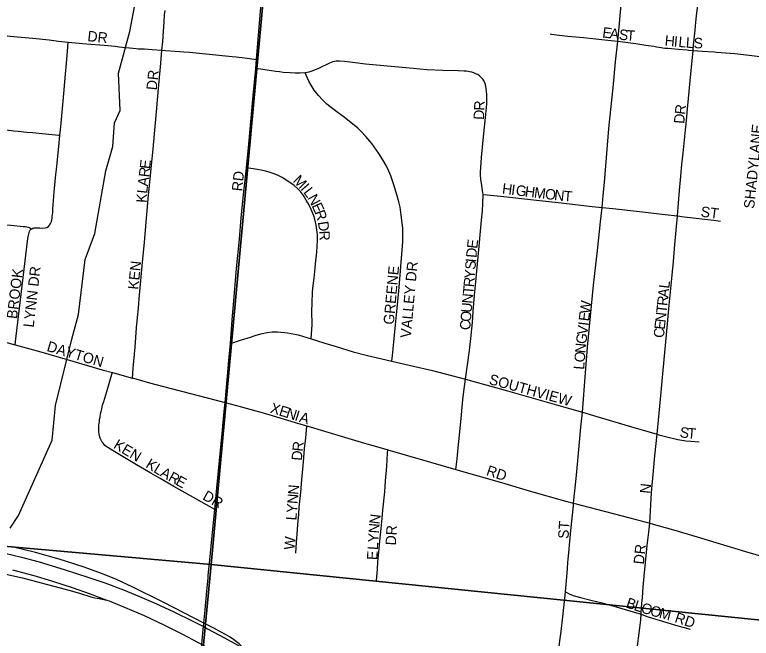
# Model space of a CAD drawing. Extents: x 1410790 to 1770854, y 448063 to 770588.
# Drawn here: x 1522235 to 1525761, y 635499 to 638485 of the extents above; entities that cross this region are included whole.
import ezdxf

# ---------------------------------------------------------------- set-up
doc = ezdxf.new("R2010")
doc.units = 0
for name, color, linetype in [('GM_X_City_Street', 7, 'Continuous'), ('GM_X_City_Street_Text', 7, 'Continuous'), ('GM_X_Interchange_Ramps', 7, 'Continuous'), ('GM_X_Minor_River', 7, 'Continuous'), ('GM_X_Section', 7, 'Continuous'), ('GM_X_US_Route', 7, 'Continuous')]:
    doc.layers.add(name, color=color, linetype=linetype)

msp = doc.modelspace()

# ---------------------------------------------------------------- linework, layer by layer
at = {"layer": 'GM_X_City_Street'}
for points in [[(1525482.8, 638314.2), (1525485.1, 638339.3), (1525492.4, 638410.8), (1525496.2, 638449.7), (1525499, 638478.8), (1525505.3, 638532.9), (1525513.2, 638613.2), (1525525.2, 638739.9), (1525549, 638972.7), (1525562.5, 639128.7), (1525586.6, 639346.8), (1525598.2, 639457.7), (1525612.4, 639621), (1525617.3, 639672.6)], [(1525121.7, 638357.7), (1525129.4, 638442.2), (1525151.1, 638680.2), (1525162.2, 638809.3), (1525169.4, 638891.9), (1525179.6, 638998.2), (1525191.2, 639117.9), (1525196.7, 639174.6)], [(1523392.3, 638271), (1523412.1, 638502.4), (1523431.7, 638697.8)], [(1522939.6, 638315.1), (1522939.6, 638315.5), (1522943.5, 638357.1), (1522946.9, 638406.1), (1522949.9, 638449.1), (1522952.8, 638484.6), (1522955.5, 638505.4)], [(1522040, 638398.4), (1522057.8, 638396.7), (1522152.3, 638388.1), (1522214.1, 638381.9), (1522266.3, 638377.2), (1522321.7, 638371.9), (1522399.9, 638363.8), (1522445.3, 638358.9), (1522491.8, 638354)], [(1524798.9, 638393.6), (1524805.3, 638392.5), (1524840.7, 638386.8), (1524883, 638382.6), (1524957.9, 638375), (1525016.5, 638368.9), (1525074.9, 638362.3), (1525121.7, 638357.7)], [(1522451.9, 637908.4), (1522455.7, 637948.7), (1522466.4, 638071), (1522477.9, 638200.3), (1522482.6, 638252), (1522487.8, 638309.7), (1522491.8, 638354)], [(1522491.8, 638354), (1522579.4, 638345.6), (1522664.1, 638338.3), (1522716, 638333.8), (1522735.2, 638331.7), (1522816.2, 638323.2), (1522826, 638321.6), (1522832.3, 638321.2), (1522838.4, 638321.3), (1522850.9, 638321.2), (1522857.2, 638321), (1522892.4, 638319), (1522939.6, 638315.1)], [(1525047.2, 637561.9), (1525052.4, 637619.9), (1525057.7, 637681.9), (1525076, 637900.8), (1525081.3, 637956.2), (1525099.2, 638134.3), (1525111.8, 638259.1), (1525121.7, 638357.7)], [(1525121.7, 638357.7), (1525146.5, 638355.2), (1525208.1, 638347.1), (1525246.9, 638341.3), (1525256.4, 638339.5), (1525282.1, 638335.5), (1525295, 638333.6), (1525307.9, 638331.7), (1525320.8, 638329.6), (1525346.4, 638324.8), (1525362.8, 638324.1), (1525411.7, 638319.8), (1525454.1, 638316.3), (1525460.7, 638315.8), (1525482.8, 638314.2)], [(1522798.7, 636745.3), (1522802.6, 636792.6), (1522811, 636893.9), (1522818.4, 636986.1), (1522823.3, 637034.8), (1522827.5, 637080.1), (1522831.2, 637124), (1522845.7, 637282), (1522855.7, 637396.5), (1522867.3, 637527.8), (1522874, 637603.1), (1522890.2, 637763.8), (1522898, 637841), (1522904.5, 637914.8), (1522913.7, 638019.1), (1522923.5, 638131.2), (1522934.2, 638253.6), (1522939.6, 638315.1)], [(1522939.6, 638315.1), (1522957.4, 638313.7), (1523002.8, 638310.3), (1523045.2, 638307.1), (1523071.3, 638304.8), (1523276.6, 638284.8), (1523295.8, 638282.7), (1523308.5, 638281.3), (1523324.5, 638279.2), (1523359.4, 638275), (1523392.3, 638271)], [(1525407.5, 637521.5), (1525417.5, 637643.2), (1525424, 637711.7), (1525429.2, 637767.2), (1525435.2, 637822.5), (1525444.8, 637917), (1525451.2, 637978.9), (1525455.9, 638034.4), (1525460.4, 638083.3), (1525468.9, 638168.5), (1525482.8, 638314.2)], [(1525482.8, 638314.2), (1525483.6, 638314.2), (1525525.9, 638311.1), (1525584.4, 638306.5), (1525594.1, 638305.7), (1525616.9, 638304.2), (1525682.3, 638299), (1525750.6, 638290.5), (1525841.6, 638279.2), (1525857.3, 638277.1)], [(1523388.6, 638227.7), (1523392.3, 638271)], [(1524477.1, 637624.7), (1524474.6, 637643.1), (1524471.4, 637667.5), (1524466.9, 637696.9), (1524465.5, 637717.7), (1524465.1, 637732.5), (1524465.8, 637753.4), (1524469, 637800.5), (1524474.2, 637850.7), (1524481.5, 637916.2), (1524489.4, 637992.1), (1524494.5, 638057.1), (1524495.1, 638080.1), (1524494.6, 638102.6), (1524492, 638129.3), (1524488.3, 638150.8), (1524482.6, 638165.9), (1524475.2, 638176.9), (1524467.2, 638186.3), (1524460.3, 638192.7), (1524451.8, 638197.9), (1524445.9, 638200.8), (1524438.6, 638204), (1524432.2, 638206.5), (1524424.1, 638209.1), (1524412.4, 638212), (1524398.3, 638214.1), (1524386.7, 638214.6), (1524358.5, 638216), (1524285.2, 638218.3), (1524210.3, 638221.4), (1524142.8, 638226.7), (1523913.9, 638248.7), (1523865.1, 638254.6), (1523813.1, 638261.3), (1523790.2, 638262.7), (1523773.8, 638261.9), (1523757.8, 638258.6), (1523742.6, 638252.8), (1523689.3, 638227.7), (1523662.3, 638216), (1523643.7, 638210), (1523626.3, 638206.9)], [(1523344.4, 637750.8), (1523344.6, 637752.8), (1523353.6, 637847.1), (1523377.4, 638097), (1523388.6, 638227.7)], [(1523626.3, 638206.9), (1523601.8, 638205.3), (1523578.2, 638205.2), (1523553.2, 638206.3), (1523520, 638208.9), (1523503.2, 638210.6), (1523484.5, 638213), (1523464.8, 638215.6), (1523412.5, 638223.9), (1523388.6, 638227.7)], [(1524040, 636825.6), (1524043.2, 636853.1), (1524047.1, 636885.6), (1524051.6, 636934.6), (1524058.1, 636999.7), (1524062.9, 637048.5), (1524068.7, 637113.7), (1524073.2, 637162.6), (1524082, 637257.2), (1524084.1, 637279.9), (1524090.6, 637358), (1524092.9, 637399.7), (1524093.6, 637436.3), (1524092.5, 637462.5), (1524085.7, 637524.4), (1524080.1, 637563.1), (1524074.5, 637588.2), (1524066.7, 637617.2), (1524050.1, 637670.8), (1524036.2, 637712.8), (1524026.4, 637736.4), (1524012.9, 637762.7), (1523997.2, 637790.5), (1523978.1, 637820.8), (1523944.3, 637867.8), (1523915.4, 637902.3), (1523893.7, 637926.2), (1523877, 637941.6), (1523844.5, 637968.9), (1523813.5, 637993.1), (1523758.2, 638034.3), (1523728.9, 638056.9), (1523707.9, 638076.7), (1523689.1, 638098.1), (1523669.3, 638124), (1523653.5, 638147.6), (1523643, 638166), (1523630.3, 638194.9), (1523626.3, 638206.9)], [(1522007.5, 637950.8), (1522107.8, 637943), (1522162.6, 637936.7), (1522168.7, 637936.1), (1522193.9, 637933.6), (1522229.4, 637929.6), (1522252.1, 637927.2), (1522294, 637923.1), (1522319.9, 637920.8), (1522381.8, 637915.1), (1522446.4, 637908.9), (1522451.9, 637908.4)], [(1522316.7, 637459.8), (1522321.2, 637462.4), (1522324.7, 637463.6), (1522328.4, 637464.4), (1522333.4, 637465), (1522339.1, 637464.8), (1522355.6, 637463.7), (1522368.7, 637462.8), (1522380.8, 637463.9), (1522389.1, 637466.5), (1522396.4, 637471.1), (1522402.1, 637477.2), (1522407.7, 637487.7), (1522410.7, 637494.8), (1522412.6, 637502.6), (1522414, 637510.1), (1522415.1, 637518.5), (1522417, 637537.4), (1522418.3, 637555.1), (1522421.1, 637593.3), (1522424.4, 637638.8), (1522427.1, 637669.4), (1522431.1, 637704.1), (1522437.5, 637759.4), (1522446.9, 637854), (1522451.9, 637908.4)], [(1523267.4, 636910.6), (1523276, 637023.7), (1523283.9, 637114.8), (1523297.2, 637270.3), (1523310.9, 637410.5), (1523319.9, 637511.7), (1523330.7, 637622.6), (1523344.4, 637750.8)], [(1523654.6, 636933.1), (1523658.4, 637002.3), (1523658, 637064.4), (1523658.8, 637104.1), (1523661.2, 637158.7), (1523663.1, 637188.1), (1523668, 637223.7), (1523672.1, 637256.1), (1523675.8, 637291.8), (1523680.8, 637347.2), (1523683.8, 637406.1), (1523684, 637432.4), (1523682.1, 637455.2), (1523678.5, 637477.8), (1523672, 637506.1), (1523667.2, 637521.3), (1523663, 637533.4), (1523651, 637560.2), (1523639, 637583.5), (1523630.7, 637597.6), (1523616.9, 637619.7), (1523603.3, 637637.8), (1523588.9, 637653), (1523572.6, 637667.1), (1523547.4, 637685.1), (1523515.3, 637705.7), (1523492.5, 637717.2), (1523472, 637725.3), (1523454, 637731.1), (1523435.9, 637735.8), (1523415.2, 637740.1), (1523396.8, 637743.3), (1523365.3, 637747.8), (1523344.4, 637750.8)], [(1524393.3, 636739.6), (1524411.9, 636877.4), (1524418.4, 636935.4), (1524426.2, 637011.6), (1524430.1, 637063.5), (1524436.6, 637141.5), (1524441.3, 637190.4), (1524458.9, 637376.4), (1524465.1, 637448), (1524470, 637500.4), (1524474, 637545.4), (1524476.7, 637581.1), (1524477.1, 637624.7)], [(1524477.1, 637624.7), (1524497.2, 637622.4), (1524576.6, 637614), (1524704.2, 637599.7), (1524851.3, 637583.6), (1524999.5, 637566.7), (1525047.2, 637561.9)], [(1524952.7, 636582.4), (1524967.7, 636769.8), (1524977.6, 636893.6), (1525006.4, 637190.2), (1525026, 637370.1), (1525039.3, 637492.9), (1525047.2, 637561.9)], [(1525047.2, 637561.9), (1525098.7, 637556.7), (1525225.5, 637543.3), (1525349.1, 637528.5), (1525407.5, 637521.5)], [(1525309.7, 636476.5), (1525313.4, 636510.1), (1525329, 636677.6), (1525338.8, 636783.6), (1525354.5, 636951.5), (1525367.7, 637094.4), (1525380.3, 637221.7), (1525388.2, 637303.4), (1525395.3, 637385.1), (1525407.5, 637521.5)], [(1525407.5, 637521.5), (1525439.3, 637517.7), (1525581.8, 637500.6), (1525613.5, 637496.8)], [(1521963.6, 637499.8), (1522049.7, 637493), (1522154, 637481.5), (1522216.1, 637477), (1522275.7, 637471.6), (1522287.4, 637470.5), (1522293.9, 637469.2), (1522301.6, 637467), (1522308.1, 637464), (1522312.8, 637461.8), (1522316.7, 637459.8)], [(1522237.1, 636904.4), (1522240.5, 636932.3), (1522298, 637413.2), (1522300.5, 637428.2), (1522303.7, 637442.8), (1522305.6, 637447.9), (1522307.3, 637450.9), (1522309, 637453.1), (1522311.4, 637455.8), (1522313.9, 637458), (1522316.7, 637459.8)], [(1521907.4, 636996.2), (1521968.8, 636978.7), (1522202.8, 636913.8), (1522237.1, 636904.4)], [(1523267.4, 636910.6), (1523321, 636927.5), (1523363.9, 636941.7), (1523385.5, 636949.3), (1523414.1, 636957.7), (1523443.4, 636964.1), (1523466.8, 636966.6), (1523480.3, 636967), (1523493.4, 636966.5), (1523509.2, 636965.7), (1523526.4, 636964.1), (1523541, 636962.3), (1523559.2, 636959), (1523576.5, 636955), (1523591.4, 636951.4), (1523654.6, 636933.1)], [(1523242.7, 636628.3), (1523249.7, 636700.5), (1523257.2, 636791.6), (1523259.6, 636830.6), (1523267.4, 636910.6)], [(1523654.6, 636933.1), (1523679.6, 636925.5), (1523720.2, 636912.5), (1523735.8, 636907.4), (1523773.3, 636895.8), (1523854.8, 636871.1), (1523924.2, 636852.6), (1524040, 636825.6)], [(1522237.1, 636904.4), (1522360.8, 636870.5), (1522486.8, 636834.2), (1522653.5, 636785), (1522702.6, 636771.6)], [(1524040, 636825.6), (1524165.2, 636797.2), (1524235.6, 636780.7), (1524295.9, 636765.9), (1524392.9, 636739.7), (1524393.3, 636739.6)], [(1523192.6, 636116.1), (1523128.5, 636152.6), (1523091.7, 636173.3), (1522997.6, 636225.8), (1522932.1, 636263.9), (1522886, 636290.2), (1522818.5, 636329.9), (1522714.5, 636391.9), (1522680.6, 636412.1), (1522673.4, 636417.5), (1522667.3, 636422.8), (1522662.7, 636427.3), (1522657.9, 636433), (1522653.7, 636438.8), (1522650.4, 636444.6), (1522647.2, 636450.4), (1522644.6, 636457), (1522642.5, 636462.9), (1522640.7, 636470.2), (1522639, 636478.5), (1522638.2, 636487), (1522637.6, 636497.8), (1522638, 636510.5), (1522638.4, 636519.4), (1522639.2, 636528.7), (1522640.3, 636537.5), (1522641.7, 636547.4), (1522643.5, 636558.6), (1522646.3, 636573.3), (1522649, 636585.7), (1522651.8, 636598.3), (1522656.2, 636615.5), (1522661.5, 636633.3), (1522680.6, 636697.5), (1522700.5, 636764.4), (1522702.6, 636771.6)], [(1522702.6, 636771.6), (1522798.7, 636745.3)], [(1522798.7, 636745.3), (1522804, 636743.9), (1522880.7, 636723.1), (1522984, 636694.9), (1523076.9, 636670.9), (1523236.5, 636630), (1523242.7, 636628.3)], [(1524347.4, 636307.4), (1524352.9, 636358.5), (1524358.5, 636410.7), (1524364.7, 636472.5), (1524373.7, 636569.9), (1524376.8, 636605.6), (1524380.6, 636641.4), (1524385.2, 636680.4), (1524393.3, 636739.6)], [(1524393.3, 636739.6), (1524582.7, 636687.5), (1524828.4, 636617.7), (1524952.7, 636582.4)], [(1523192.6, 636116.1), (1523203.4, 636219.1), (1523228.2, 636479.6), (1523238.6, 636585.8), (1523242.7, 636628.3)], [(1523242.7, 636628.3), (1523313.9, 636608.9), (1523435.9, 636574.9), (1523593.9, 636527.9), (1523634.1, 636516)], [(1524910.7, 636146), (1524922, 636264.7), (1524930.1, 636348.6), (1524945.7, 636509.8), (1524952.7, 636582.4)], [(1524952.7, 636582.4), (1525021.3, 636561.6), (1525139.3, 636525.8), (1525199.2, 636509), (1525271.6, 636488.4), (1525309.7, 636476.5)], [(1523581.6, 635907.6), (1523584.1, 635959.3), (1523586.5, 635997.4), (1523590.2, 636044.2), (1523594.5, 636094), (1523597.4, 636126.6), (1523604.2, 636197.4), (1523607.7, 636239.6), (1523613.8, 636308.2), (1523616.9, 636344.2), (1523622.5, 636406.3), (1523628.1, 636459.1), (1523632, 636496.4), (1523634.1, 636516)], [(1523634.1, 636516), (1523718.5, 636490.9), (1523910.3, 636433.4), (1523989, 636410.5), (1524021.5, 636401.3)], [(1525274.6, 636049.9), (1525284.1, 636197.1), (1525293.7, 636301.6), (1525299.4, 636373.6), (1525309.7, 636476.5)], [(1525309.7, 636476.5), (1525318.2, 636473.8), (1525356, 636463.6), (1525409.9, 636451.4), (1525448.4, 636445.1), (1525472.4, 636442.9), (1525511.4, 636439.9)], [(1523966.6, 635775.6), (1523971.1, 635829.4), (1523974.1, 635865.3), (1523978.3, 635911), (1523983.6, 635964.7), (1523989.5, 636024.5), (1523993.5, 636072.2), (1523996.8, 636112.5), (1524006.4, 636200.6), (1524010.8, 636252.9), (1524015.9, 636321.3), (1524020.3, 636385), (1524021.5, 636401.3)], [(1524021.5, 636401.3), (1524115.1, 636374.6), (1524225.3, 636343.2), (1524347.4, 636307.4)], [(1524347.4, 636307.4), (1524351.2, 636306.3), (1524565.6, 636244.5), (1524697.8, 636205.7), (1524877.9, 636154.7), (1524910.7, 636146)], [(1524871.6, 635721.4), (1524876.2, 635774.6), (1524880.9, 635832.8), (1524883.1, 635861.9), (1524884.8, 635877.7), (1524886.5, 635893.6), (1524888, 635908.5), (1524892.5, 635961.9), (1524897, 636014.8), (1524909.4, 636133.1), (1524910.7, 636146)], [(1524910.7, 636146), (1524982.6, 636127), (1525179.4, 636075.7), (1525274.6, 636049.9)], [(1523160.5, 635787.5), (1523161.6, 635799.6), (1523171.2, 635891.1), (1523180.7, 635989.3), (1523192.6, 636116.1)], [(1525233.6, 635614.6), (1525234.3, 635623.5), (1525237.1, 635665.9), (1525239.7, 635695.2), (1525243.9, 635743.9), (1525247.7, 635796.2), (1525263.3, 635942.8), (1525270.1, 636008), (1525274.6, 636049.9)], [(1525274.6, 636049.9), (1525280.6, 636048.2), (1525388, 636018.2), (1525501.4, 635985.4), (1525733.9, 635915.3), (1525881.9, 635871.9), (1526021.1, 635833.3), (1526143.8, 635797.5)], [(1523129.3, 635456.7), (1523130.5, 635470), (1523135.5, 635525.8), (1523138.5, 635555.3), (1523140.1, 635571.9), (1523146.4, 635636), (1523155.1, 635726.7), (1523160.5, 635787.5)], [(1524783.7, 634904.5), (1524792, 634961.8), (1524808.1, 635091.2), (1524815, 635149.6), (1524817.7, 635182.1), (1524820, 635209), (1524828.6, 635313.8), (1524834, 635377.6), (1524838.7, 635428), (1524845.3, 635487.4), (1524850.7, 635532.4), (1524859.1, 635602.4), (1524865.2, 635660.8), (1524870.2, 635706.3), (1524871.6, 635721.4)], [(1524871.6, 635721.4), (1524889.3, 635712.5), (1524907.9, 635704.9), (1524926.1, 635699.3), (1524944, 635694.6), (1524993.3, 635682.5), (1525047.7, 635668.8), (1525114.6, 635649.9), (1525168.6, 635633.6), (1525222.7, 635618), (1525229, 635616.1), (1525233.6, 635614.6)], [(1525137.1, 634685.8), (1525141.8, 634728), (1525147.6, 634781.5), (1525156.3, 634858.3), (1525170.2, 635009.3), (1525180.1, 635092.2), (1525184.7, 635133.8), (1525196.5, 635243.4), (1525198.2, 635262.9), (1525200.4, 635295.4), (1525204.3, 635341), (1525204.6, 635347.4), (1525211.9, 635422.4), (1525216.4, 635461.3), (1525221.2, 635500.1), (1525228, 635548.7), (1525231.6, 635587.7), (1525233.6, 635614.6)], [(1525233.6, 635614.6), (1525252.8, 635607.2), (1525272.3, 635600.3), (1525356.1, 635575.2), (1525409.5, 635559.4), (1525440, 635551.2), (1525468.4, 635543.4)]]:
    msp.add_lwpolyline(points, dxfattribs=at)
at = {"layer": 'GM_X_Interchange_Ramps'}
for points in [[(1523331.8, 635449.9), (1523309.1, 635472.6), (1523297.2, 635482.1), (1523282.4, 635493.1), (1523265.8, 635504.5), (1523244.4, 635517.4), (1523219.6, 635530.7), (1523187.7, 635547.4), (1523140.1, 635571.9), (1522948.7, 635670.4), (1522797.2, 635746.3), (1522722.9, 635780.9), (1522656.2, 635808.4), (1522563.5, 635841.4), (1522447.7, 635877.8), (1522334, 635909.7), (1522222.5, 635937.1)], [(1522179.1, 635810.2), (1522271.7, 635788.1), (1522361.4, 635765.4), (1522453.2, 635741.5), (1522511.1, 635725.1), (1522550.3, 635713.4), (1522599.1, 635698), (1522618.2, 635693.2), (1522632, 635690.6), (1522675.9, 635682.2)]]:
    msp.add_lwpolyline(points, dxfattribs=at)
at = {"layer": 'GM_X_Minor_River'}
msp.add_lwpolyline([(1522213.4, 636027.3), (1522252.6, 636086.6), (1522413.7, 636448), (1522430.9, 636614.1), (1522509, 636931.2), (1522541.3, 637048.8), (1522572.4, 637312.8), (1522618.8, 637438.1), (1522670.6, 637737.8), (1522704.8, 637853.3), (1522713, 637967.5), (1522740.2, 638027), (1522731.6, 638205.7), (1522785.5, 638405), (1522821, 638590.7)], dxfattribs=at)
at = {"layer": 'GM_X_Section'}
for points in [[(1518360, 641683.9), (1523663.4, 641153), (1523175.4, 635852.3), (1517870, 636321.1)], [(1528881.3, 640647.9), (1528392.9, 635323.7), (1523175.4, 635852.3), (1523663.4, 641153)], [(1517870, 636321.1), (1523175.4, 635852.3), (1522667.1, 630530.5), (1517358.6, 630990.4)], [(1523175.4, 635852.3), (1528392.9, 635323.7), (1527942.6, 630003), (1522667.1, 630530.5)]]:
    msp.add_lwpolyline(points, close=True, dxfattribs=at)
at = {"layer": 'GM_X_US_Route'}
for points in [[(1522187.4, 635906.7), (1522267.1, 635887.7), (1522352.5, 635864.7), (1522471.9, 635829.2), (1522590.4, 635790.9), (1522670.8, 635762.8), (1522756.7, 635730.6), (1522832.5, 635699.7), (1522910.6, 635665.6), (1522996.7, 635625.4), (1523088.1, 635580.9), (1523138.5, 635555.3), (1523158.2, 635545.3), (1523239.1, 635502.1), (1523331.8, 635449.9)], [(1522225.2, 635827.5), (1522326.6, 635799.7), (1522411.6, 635774.4), (1522514.7, 635741.1), (1522592.3, 635713.9), (1522675.9, 635682.2), (1522687.5, 635677.8), (1522763.7, 635647.1), (1522854.1, 635607.9), (1522949.4, 635563.6), (1523034.7, 635521.2), (1523113.1, 635479.7), (1523130.5, 635470), (1523226.7, 635416.4)]]:
    msp.add_lwpolyline(points, dxfattribs=at)

# ---------------------------------------------------------------- texts
at = {"layer": 'GM_X_City_Street_Text'}
for s, rotation, p in [('E', 352.6022, (1525045.9, 638376.5)), ('DR', 353.9832, (1522581.6, 638358.7)), ('A', 352.621, (1525080.8, 638371.9)), ('S', 353.7018, (1525125.5, 638366.2)), ('T', 355.062, (1525161.8, 638362.2)), ('H', 354.6809, (1525344.8, 638336.9)), ('I', 354.7149, (1525388.6, 638332.8)), ('L', 354.6918, (1525410.5, 638330.8)), ('L', 355.3665, (1525446.2, 638327.5)), ('S', 358.9214, (1525484.7, 638324.5)), ('DR', 83.9946, (1522914.7, 638121.7)), ('R', 87.2945, (1524483.3, 638024.8)), ('R', 82.7063, (1525443.5, 638004.5)), ('D', 86.8844, (1524480.9, 637980.5)), ('D', 85.4269, (1525440, 637961.3)), ('SHADYLANE', 84.2257, (1525774.5, 637554.3)), ('E', 83.4268, (1522882.7, 637744.4)), ('R', 83.4171, (1522878.1, 637705)), ('RD', 83.9889, (1523323.7, 637637.7)), ('M', 314.4655, (1523563.9, 637687.4)), ('A', 83.4172, (1522873.1, 637661.3)), ('L', 83.702, (1522869.2, 637626.4)), ('I', 311.3957, (1523600.4, 637650.2)), ('L', 307.8318, (1523614.4, 637634.3)), ('H', 352.9888, (1524566.2, 637628.5)), ('I', 352.9888, (1524609.9, 637623.1)), ('G', 353.0165, (1524631.8, 637620.4)), ('H', 352.9888, (1524675.4, 637615.1)), ('M', 352.9879, (1524719.1, 637609.7)), ('O', 352.9888, (1524771.5, 637603.3)), ('N', 353.5485, (1524815.7, 637597.8)), ('K', 86.0187, (1522866.2, 637583)), ('N', 298.5983, (1523634.9, 637608.3)), ('T', 354.956, (1524860.8, 637592.7)), ('E', 294.6712, (1523655.5, 637570.5)), ('R', 289.7175, (1523669.8, 637539.5)), ('ST', 352.4101, (1525516.7, 637518.5)), ('D', 278.8658, (1523685.9, 637491.9)), ('R', 272.2343, (1523692.6, 637450)), ('E', 83.4713, (1524449, 637362.9)), ('D', 84.9869, (1524445.2, 637319.4)), ('KEN', 84.0932, (1522826.7, 637166.9)), ('VALLEY DR', 84.8057, (1524131.1, 636935.5)), ('S', 84.993, (1524440.2, 637262.4)), ('I', 84.9895, (1524443.3, 637297.5)), ('BROOK', 83.0183, (1522245.7, 637026.3)), ('LYNN DR', 83.4538, (1522325.9, 636985.7)), ('GREENE', 84.8075, (1524049.7, 636999.3)), ('Y', 84.9869, (1524436.4, 637218.6)), ('R', 84.9898, (1524432.9, 637179.1)), ('T', 84.993, (1524429.9, 637144.1)), ('L', 83.5798, (1525368.2, 637171.9)), ('A', 83.576, (1525363.3, 637128.2)), ('N', 84.9922, (1524426, 637100.2)), ('W', 83.1586, (1524988.1, 637050.3)), ('R', 83.5619, (1525358.8, 637088.8)), ('U', 84.9869, (1524422.2, 637056.4)), ('T', 83.5741, (1525354.9, 637053.9)), ('O', 84.9869, (1524418.3, 637012.6)), ('E', 83.1529, (1524983.9, 637015.3)), ('N', 83.5717, (1525350, 637010.1)), ('C', 84.9903, (1524414.9, 636973.1)), ('I', 83.1624, (1524981.2, 636993.5)), ('E', 83.7865, (1525346.2, 636975.2)), ('V', 83.1542, (1524976, 636949.8)), ('C', 85.7223, (1525343.2, 636936.2)), ('G', 83.3195, (1524970.9, 636906.1)), ('DAYTON', 343.395, (1522385.2, 636875.8)), ('N', 84.6809, (1524966.8, 636862.6)), ('O', 85.3981, (1524963.3, 636819)), ('L', 85.3907, (1524960.5, 636783.9)), ('SOUTHVIEW', 344.6242, (1524501.6, 636717.4)), ('X', 342.4602, (1523454.7, 636580.9)), ('E', 342.4689, (1523496.7, 636567.6)), ('N', 342.4692, (1523530.3, 636557)), ('I', 342.4877, (1523572.2, 636543.8)), ('A', 343.7103, (1523594.3, 636536.8)), ('S', 352.0244, (1525415.9, 636462.5)), ('T', 355.1505, (1525453.7, 636457.2)), ('KEN', 329.0369, (1522704.2, 636412.6)), ('R', 83.4533, (1523613.3, 636391.6)), ('D', 85.2509, (1523609.7, 636348.2)), ('K', 328.6202, (1522858.3, 636320.2)), ('L', 328.7292, (1522896, 636297.2)), ('A', 330.3708, (1522927.4, 636278.2)), ('RD', 341.5632, (1524488.9, 636281.7)), ('R', 331.2251, (1522966.3, 636256)), ('E', 331.2674, (1523001.1, 636237)), ('N', 84.2807, (1525277.3, 636190.1)), ('DR', 330.6465, (1523130.8, 636166.4)), ('N', 85.5812, (1523592.6, 636185.1)), ('N', 85.6901, (1523589.3, 636141.2)), ('Y', 85.6958, (1523586, 636097.4)), ('L', 85.6924, (1523583.3, 636062.3)), ('N', 82.9997, (1523981.6, 636043.2)), ('ST', 86.4254, (1524885.7, 635974.1)), ('N', 85.24, (1523978, 635999.9)), ('DR', 86.8222, (1524059.8, 635943)), ('Y', 86.6977, (1523975.5, 635956.3)), ('W', 85.6039, (1523574.5, 635921.5)), ('L', 86.7058, (1523973.5, 635921.2)), ('DR', 83.9889, (1525246.5, 635851.3)), ('E', 86.7065, (1523970.7, 635872.9)), ('B', 341.6188, (1525157.7, 635648.1)), ('L', 341.5996, (1525195.2, 635635.6)), ('O', 341.9635, (1525229, 635624.4)), ('O', 344.5172, (1525273.2, 635610.1)), ('M', 345.3741, (1525316.3, 635598.1)), ('RD', 341.5632, (1525390.8, 635577.7))]:
    msp.add_text(s, height=50, rotation=rotation, dxfattribs=at).set_placement(p)

doc.saveas('drawing.dxf')
